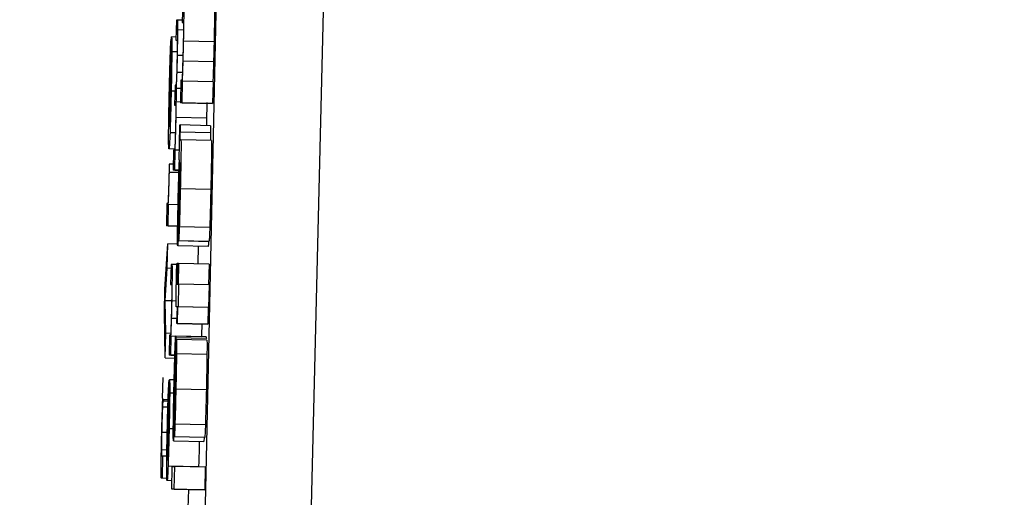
# Model space of a CAD drawing. Header units: inches. Extents: x 170 to 288, y 234 to 248.
# Tile 334 of 480: x 234.8075 to 234.8287, y 243.8837 to 243.894. Entities that reach past the tile are written whole.
import ezdxf

# ---------------------------------------------------------------- set-up
doc = ezdxf.new("R2010")
doc.units = ezdxf.units.IN
doc.header["$LTSCALE"] = 0.25
doc.header["$MEASUREMENT"] = 0
doc.layers.add('ANNOTATIONS', color=1, linetype='Continuous')
doc.layers.add('STANDARD Z GUIDE MOTOR LH', color=7, linetype='Continuous')
doc.styles.add('ARIAL', font='arial.ttf', dxfattribs={"height": 0.09375})
doc.dimstyles.new('STANDARD$0', dxfattribs={"dimtxt": 0.09375, "dimasz": 0.09375, "dimexe": 0.03125, "dimexo": 0.046875, "dimgap": 0.09, "dimtad": 0, "dimtih": 1, "dimtoh": 1, "dimdec": 4, "dimzin": 0, "dimdsep": 46, "dimtxsty": 'ARIAL', "dimcen": 0.09, "dimadec": 0, "dimazin": 0, "dimtfac": 1, "dimtdec": 4, "dimtofl": 0, "dimtmove": 0, "dimatfit": 1, "dimfxl": 1, "dimtolj": 1, "dimtzin": 0, "dimarcsym": 0})

# ---------------------------------------------------------------- blocks, each defined once
blk = doc.blocks.new('*D51')
at = {"layer": 'ANNOTATIONS', "color": 0, "lineweight": -2, "transparency": 16777216}
for p, q in [((234.124623, 244.143778), (235.83956, 244.143778)), ((235.80831, 244.050028), (235.80831, 242.280117)), ((235.80831, 240.233194), (235.80831, 242.003105)), ((234.530873, 240.139444), (235.83956, 240.139444))]:
    blk.add_line(p, q, dxfattribs=at)
at = {"layer": 'ANNOTATIONS', "color": 0, "transparency": 16777216}
for points in [[(235.792685, 244.050028), (235.823935, 244.050028), (235.80831, 244.143778)], [(235.792685, 240.233194), (235.823935, 240.233194), (235.80831, 240.139444)]]:
    blk.add_solid(points, dxfattribs=at)
at = {"layer": 'defpoints', "color": 0, "transparency": 16777216}
for p in [(234.077748, 244.143778), (235.80831, 244.143778), (234.483998, 240.139444)]:
    blk.add_point(p, dxfattribs=at)
at = {"layer": 'ANNOTATIONS', "color": 0, "transparency": 16777216, "insert": (235.80831, 242.141611), "char_height": 0.09375, "attachment_point": 5, "style": 'ARIAL'}
blk.add_mtext('\\A1;OPENING HEIGHT', dxfattribs=at)

msp = doc.modelspace()

# ---------------------------------------------------------------- linework, layer by layer
at = {"layer": 'STANDARD Z GUIDE MOTOR LH'}
for p, q in [((234.810313, 243.829103), (234.812678, 243.937195)), ((234.815066, 243.937238), (234.812482, 243.829118)), ((234.811015, 243.89442), (234.811004, 243.893929)), ((234.810881, 243.893984), (234.810871, 243.893553)), ((234.810908, 243.893984), (234.810881, 243.893984)), ((234.811005, 243.893981), (234.810908, 243.893984)), ((234.811004, 243.893929), (234.811029, 243.893929)), ((234.811032, 243.893769), (234.810911, 243.893772)), ((234.810728, 243.891689), (234.810771, 243.893609)), ((234.810766, 243.893574), (234.810755, 243.893096)), ((234.81077, 243.893574), (234.810766, 243.893574)), ((234.810873, 243.893617), (234.810775, 243.893619)), ((234.810871, 243.893553), (234.810896, 243.893553)), ((234.81169, 243.893513), (234.811034, 243.893528)), ((234.810897, 243.893299), (234.810781, 243.893302)), ((234.810734, 243.891709), (234.810766, 243.89314)), ((234.810759, 243.893095), (234.810755, 243.893096)), ((234.811021, 243.89322), (234.810902, 243.893223)), ((234.811679, 243.893084), (234.811023, 243.893099)), ((234.810754, 243.892874), (234.810745, 243.892874)), ((234.811009, 243.892855), (234.810893, 243.892857)), ((234.81075, 243.892667), (234.810739, 243.892667)), ((234.810977, 243.892692), (234.810966, 243.892201)), ((234.811, 243.892692), (234.810977, 243.892692)), ((234.811003, 243.892201), (234.811014, 243.892666)), ((234.811014, 243.892666), (234.811009, 243.892666)), ((234.81167, 243.892652), (234.811014, 243.892666)), ((234.81167, 243.892652), (234.811659, 243.892187)), ((234.810847, 243.89245), (234.810767, 243.892452)), ((234.81085, 243.892585), (234.81084, 243.892154)), ((234.810871, 243.892585), (234.81085, 243.892585)), ((234.810973, 243.892509), (234.810881, 243.892511)), ((234.810744, 243.892414), (234.810733, 243.892415)), ((234.810966, 243.89222), (234.810878, 243.892222)), ((234.810736, 243.892072), (234.810726, 243.892072)), ((234.81084, 243.892154), (234.810866, 243.892154)), ((234.811003, 243.892201), (234.810966, 243.892201)), ((234.811622, 243.892187), (234.810966, 243.892201)), ((234.811003, 243.892201), (234.811659, 243.892187)), ((234.811659, 243.892187), (234.811622, 243.892187)), ((234.810731, 243.891821), (234.810724, 243.891821)), ((234.811528, 243.891875), (234.810872, 243.891889)), ((234.811528, 243.891875), (234.811524, 243.891713)), ((234.810955, 243.891726), (234.810961, 243.891726)), ((234.811613, 243.891558), (234.810957, 243.891572)), ((234.811617, 243.891711), (234.810961, 243.891726)), ((234.810858, 243.891554), (234.810742, 243.891556)), ((234.810957, 243.891409), (234.810976, 243.891409)), ((234.811632, 243.891394), (234.810976, 243.891409)), ((234.810838, 243.891207), (234.81072, 243.89121)), ((234.810819, 243.891187), (234.810809, 243.890756)), ((234.81084, 243.891187), (234.810819, 243.891187)), ((234.810846, 243.890756), (234.810855, 243.891187)), ((234.810855, 243.891187), (234.810851, 243.891187)), ((234.810943, 243.891185), (234.810855, 243.891187)), ((234.810731, 243.890883), (234.810725, 243.890883)), ((234.810812, 243.890882), (234.810731, 243.890883)), ((234.810846, 243.890756), (234.810809, 243.890756)), ((234.810936, 243.890753), (234.810809, 243.890756)), ((234.810846, 243.890756), (234.810936, 243.890754)), ((234.810951, 243.890918), (234.810956, 243.890918)), ((234.810935, 243.890702), (234.810728, 243.890706)), ((234.810935, 243.890542), (234.810946, 243.890542)), ((234.810948, 243.890624), (234.810939, 243.890238)), ((234.810954, 243.890652), (234.810945, 243.890248)), ((234.811619, 243.890338), (234.810964, 243.890353)), ((234.810675, 243.890035), (234.810664, 243.889557)), ((234.810694, 243.890035), (234.810675, 243.890035)), ((234.810701, 243.889557), (234.810711, 243.890016)), ((234.810711, 243.890016), (234.810705, 243.890016)), ((234.810916, 243.890011), (234.810711, 243.890016)), ((234.810926, 243.889244), (234.810937, 243.889734)), ((234.810701, 243.889557), (234.810664, 243.889557)), ((234.810907, 243.889551), (234.810664, 243.889557)), ((234.810701, 243.889557), (234.810907, 243.889552)), ((234.810932, 243.889519), (234.810926, 243.88952)), ((234.811598, 243.88952), (234.810942, 243.889535)), ((234.810926, 243.889244), (234.811582, 243.889229)), ((234.810634, 243.888192), (234.810693, 243.88917)), ((234.810681, 243.888644), (234.810693, 243.88917)), ((234.810905, 243.889165), (234.810693, 243.88917)), ((234.811564, 243.889114), (234.810908, 243.889128)), ((234.811572, 243.889216), (234.810916, 243.889231)), ((234.811348, 243.889119), (234.811339, 243.888738)), ((234.810636, 243.887945), (234.810681, 243.888644)), ((234.810762, 243.888642), (234.810681, 243.888644)), ((234.810764, 243.888724), (234.810754, 243.888294)), ((234.810789, 243.888724), (234.810764, 243.888724)), ((234.810888, 243.888722), (234.810789, 243.888724)), ((234.810888, 243.888748), (234.810894, 243.888748)), ((234.810921, 243.888747), (234.810894, 243.888748)), ((234.810911, 243.888305), (234.810921, 243.888748)), ((234.810927, 243.888748), (234.810917, 243.888305)), ((234.810921, 243.888748), (234.810927, 243.888748)), ((234.811583, 243.888733), (234.810927, 243.888748)), ((234.811583, 243.888733), (234.811573, 243.888291)), ((234.810917, 243.888565), (234.81089, 243.888566)), ((234.810623, 243.887694), (234.810634, 243.888192)), ((234.810754, 243.888294), (234.810778, 243.888294)), ((234.810913, 243.88837), (234.810886, 243.888371)), ((234.810888, 243.888305), (234.810911, 243.888305)), ((234.810926, 243.888305), (234.810915, 243.887815)), ((234.810917, 243.888305), (234.810926, 243.888305)), ((234.811582, 243.888291), (234.810926, 243.888305)), ((234.811582, 243.888291), (234.811571, 243.8878)), ((234.81065, 243.887245), (234.810636, 243.887945)), ((234.810779, 243.887942), (234.810636, 243.887945)), ((234.810872, 243.887939), (234.810784, 243.887941)), ((234.8109, 243.887815), (234.810878, 243.887814)), ((234.8109, 243.887814), (234.810878, 243.887814)), ((234.810892, 243.887457), (234.8109, 243.887815)), ((234.810906, 243.887815), (234.810898, 243.887457)), ((234.810915, 243.887815), (234.810906, 243.887815)), ((234.811562, 243.8878), (234.810906, 243.887815)), ((234.811571, 243.8878), (234.810915, 243.887815)), ((234.811562, 243.8878), (234.811554, 243.887442)), ((234.811571, 243.8878), (234.811562, 243.8878)), ((234.810638, 243.886716), (234.810623, 243.887694)), ((234.810895, 243.887562), (234.810775, 243.887564)), ((234.810898, 243.887457), (234.810892, 243.887457)), ((234.811548, 243.887442), (234.810892, 243.887457)), ((234.810898, 243.887457), (234.811554, 243.887442)), ((234.811554, 243.887442), (234.811548, 243.887442)), ((234.810638, 243.886716), (234.81065, 243.887245)), ((234.810754, 243.887242), (234.81065, 243.887245)), ((234.81073, 243.887207), (234.810721, 243.886776)), ((234.810753, 243.887207), (234.81073, 243.887207)), ((234.810757, 243.886776), (234.810767, 243.887185)), ((234.810767, 243.887185), (234.810762, 243.887185)), ((234.811422, 243.88717), (234.810767, 243.887185)), ((234.811521, 243.887166), (234.810865, 243.887181)), ((234.811524, 243.88713), (234.810868, 243.887145)), ((234.811422, 243.88717), (234.811422, 243.887168)), ((234.810875, 243.886912), (234.810867, 243.886912)), ((234.810868, 243.886621), (234.810879, 243.887112)), ((234.810879, 243.887112), (234.810881, 243.887112)), ((234.811537, 243.887097), (234.810881, 243.887112)), ((234.810638, 243.886716), (234.810845, 243.886711)), ((234.810757, 243.886776), (234.810721, 243.886776)), ((234.810847, 243.886773), (234.810721, 243.886776)), ((234.810757, 243.886776), (234.810847, 243.886774)), ((234.811537, 243.88679), (234.810882, 243.886804)), ((234.810582, 243.885848), (234.810592, 243.886292)), ((234.810857, 243.886322), (234.81085, 243.885959)), ((234.810686, 243.884507), (234.810725, 243.886235)), ((234.81072, 243.886204), (234.81071, 243.885773)), ((234.810724, 243.886204), (234.81072, 243.886204)), ((234.810833, 243.886242), (234.810729, 243.886244)), ((234.810846, 243.886089), (234.810835, 243.886089)), ((234.810839, 243.885736), (234.810849, 243.88627)), ((234.810826, 243.885957), (234.810735, 243.885959)), ((234.811524, 243.886028), (234.810868, 243.886043)), ((234.810588, 243.885848), (234.810582, 243.885848)), ((234.810697, 243.885656), (234.810586, 243.885658)), ((234.8107, 243.885781), (234.810593, 243.885783)), ((234.810599, 243.885813), (234.810618, 243.885813)), ((234.810701, 243.885811), (234.810599, 243.885813)), ((234.810701, 243.885811), (234.810618, 243.885813)), ((234.810692, 243.884525), (234.810721, 243.885813)), ((234.810714, 243.885773), (234.81071, 243.885773)), ((234.81071, 243.885573), (234.810701, 243.885574)), ((234.810844, 243.885519), (234.810845, 243.885509)), ((234.810706, 243.885387), (234.810695, 243.885387)), ((234.810827, 243.885424), (234.810817, 243.884934)), ((234.811504, 243.885276), (234.810848, 243.885291)), ((234.810683, 243.885112), (234.81057, 243.885115)), ((234.810701, 243.88516), (234.810689, 243.88516)), ((234.810813, 243.885192), (234.810723, 243.885194)), ((234.811489, 243.885003), (234.810833, 243.885018)), ((234.811474, 243.885004), (234.811472, 243.884919)), ((234.810694, 243.884852), (234.810684, 243.884852)), ((234.810817, 243.884934), (234.811472, 243.884919)), ((234.810676, 243.884733), (234.810564, 243.884736)), ((234.810591, 243.884606), (234.810568, 243.884606)), ((234.81058, 243.884127), (234.810591, 243.884606)), ((234.810673, 243.884604), (234.810591, 243.884606)), ((234.810689, 243.884626), (234.810682, 243.884626)), ((234.811356, 243.884373), (234.8107, 243.884387)), ((234.810781, 243.883891), (234.810792, 243.884381)), ((234.810792, 243.884381), (234.810844, 243.884381)), ((234.810833, 243.883891), (234.810844, 243.884381)), ((234.811499, 243.884367), (234.810844, 243.884381)), ((234.811499, 243.884367), (234.811489, 243.883876)), ((234.81058, 243.884127), (234.810557, 243.884127)), ((234.810683, 243.884124), (234.810557, 243.884127)), ((234.810785, 243.884074), (234.810679, 243.884076)), ((234.811437, 243.883876), (234.810781, 243.883891)), ((234.810833, 243.883891), (234.810781, 243.883891)), ((234.810833, 243.883891), (234.811489, 243.883876)), ((234.811137, 243.883883), (234.811128, 243.883481)), ((234.811489, 243.883876), (234.811437, 243.883876))]:
    msp.add_line(p, q, dxfattribs=at)
for points, knots in [([(234.811034, 243.893528), (234.811037, 243.89364), (234.811041, 243.893833), (234.811045, 243.894088), (234.811046, 243.894271), (234.811045, 243.894401), (234.811042, 243.894413), (234.81104, 243.89442)], [0, 0, 0, 0, 0.219093, 0.377937, 0.537541, 0.720394, 1, 1, 1, 1]), ([(234.811696, 243.894405), (234.811698, 243.894398), (234.811701, 243.894385), (234.811702, 243.894249), (234.811701, 243.894069), (234.811696, 243.893814), (234.811692, 243.893626), (234.81169, 243.893513)], [0, 0, 0, 0, 0.294675, 0.462574, 0.63192, 0.780671, 1, 1, 1, 1]), ([(234.810911, 243.893772), (234.810911, 243.893811), (234.810912, 243.893904), (234.810911, 243.893973), (234.810909, 243.893981), (234.810908, 243.893984)], [0, 0, 0, 0, 0.297563, 0.706434, 1, 1, 1, 1]), ([(234.811029, 243.893929), (234.81103, 243.893924), (234.811032, 243.893917), (234.811033, 243.893835), (234.811032, 243.893725), (234.811029, 243.893574), (234.811027, 243.893466), (234.811026, 243.893405)], [0, 0, 0, 0, 0.30796, 0.481169, 0.655878, 0.80466, 1, 1, 1, 1]), ([(234.810902, 243.893223), (234.810904, 243.893314), (234.810907, 243.893482), (234.81091, 243.893666), (234.810911, 243.893747), (234.810911, 243.893772)], [0, 0, 0, 0, 0.4477795, 0.8278301, 1, 1, 1, 1]), ([(234.810747, 243.893171), (234.81075, 243.893235), (234.810755, 243.89339), (234.810761, 243.893519), (234.810764, 243.893561), (234.810766, 243.893574)], [0, 0, 0, 0, 0.325, 0.780434, 1, 1, 1, 1]), ([(234.810771, 243.893609), (234.810771, 243.893612), (234.810773, 243.893616), (234.810774, 243.893618), (234.810775, 243.893619)], [0, 0, 0, 0, 0.499615, 1, 1, 1, 1]), ([(234.810775, 243.893619), (234.810776, 243.893615), (234.810779, 243.893603), (234.810781, 243.893493), (234.810781, 243.89335), (234.810781, 243.893302)], [0, 0, 0, 0, 0.301345, 0.767361, 1, 1, 1, 1]), ([(234.810896, 243.893553), (234.810897, 243.893549), (234.810899, 243.893543), (234.810899, 243.893477), (234.810899, 243.893398), (234.810897, 243.893285), (234.810896, 243.893196), (234.810895, 243.893146)], [0, 0, 0, 0, 0.349878, 0.522802, 0.668755, 0.815201, 1, 1, 1, 1]), ([(234.811023, 243.893099), (234.811025, 243.893154), (234.811029, 243.893292), (234.811032, 243.89344), (234.811034, 243.893528)], [0, 0, 0, 0, 0.4026979, 1, 1, 1, 1]), ([(234.81169, 243.893513), (234.811689, 243.893454), (234.811685, 243.893307), (234.811682, 243.893168), (234.811679, 243.893084)], [0, 0, 0, 0, 0.401617, 1, 1, 1, 1]), ([(234.810781, 243.893302), (234.81078, 243.893217), (234.810778, 243.893048), (234.810773, 243.892738), (234.810769, 243.892537), (234.810767, 243.892452)], [0, 0, 0, 0, 0.365472, 0.731467, 1, 1, 1, 1]), ([(234.811026, 243.893405), (234.811024, 243.893333), (234.81102, 243.893189), (234.811015, 243.893014), (234.811012, 243.892924), (234.811011, 243.892886)], [0, 0, 0, 0, 0.364079, 0.727432, 1, 1, 1, 1]), ([(234.810727, 243.892407), (234.810729, 243.892497), (234.810734, 243.892715), (234.810741, 243.892979), (234.810746, 243.893127), (234.810747, 243.893171)], [0, 0, 0, 0, 0.326595, 0.798496, 1, 1, 1, 1]), ([(234.810755, 243.893096), (234.810753, 243.893066), (234.81075, 243.893006), (234.810747, 243.892918), (234.810745, 243.892874)], [0, 0, 0, 0, 0.495454, 1, 1, 1, 1]), ([(234.810766, 243.89314), (234.810767, 243.893118), (234.810769, 243.893082), (234.810769, 243.892938), (234.810767, 243.89277), (234.810764, 243.892593), (234.810762, 243.892485), (234.810761, 243.89244)], [0, 0, 0, 0, 0.336382, 0.526255, 0.717851, 0.882975, 1, 1, 1, 1]), ([(234.810895, 243.893146), (234.810893, 243.893095), (234.810891, 243.892992), (234.810887, 243.892855), (234.810884, 243.892785), (234.810883, 243.892751)], [0, 0, 0, 0, 0.334265, 0.668371, 1, 1, 1, 1]), ([(234.810893, 243.892857), (234.810894, 243.892905), (234.810897, 243.89302), (234.8109, 243.893148), (234.810902, 243.893223)], [0, 0, 0, 0, 0.412571, 1, 1, 1, 1]), ([(234.811009, 243.892666), (234.811012, 243.89273), (234.811016, 243.89286), (234.811021, 243.893019), (234.811023, 243.893099)], [0, 0, 0, 0, 0.4939332, 1, 1, 1, 1]), ([(234.811679, 243.893084), (234.811677, 243.892996), (234.811672, 243.892838), (234.811667, 243.892709), (234.811665, 243.892652)], [0, 0, 0, 0, 0.557529, 1, 1, 1, 1]), ([(234.810745, 243.892874), (234.810744, 243.892848), (234.810742, 243.892785), (234.81074, 243.89271), (234.810739, 243.892667)], [0, 0, 0, 0, 0.42526, 1, 1, 1, 1]), ([(234.810881, 243.892511), (234.810882, 243.892562), (234.810886, 243.892664), (234.81089, 243.892792), (234.810893, 243.892857)], [0, 0, 0, 0, 0.49415, 1, 1, 1, 1]), ([(234.811011, 243.892886), (234.811008, 243.892831), (234.811005, 243.892737), (234.811002, 243.892694), (234.811001, 243.892692), (234.811, 243.892692)], [0, 0, 0, 0, 0.537379, 0.912545, 1, 1, 1, 1]), ([(234.810739, 243.892667), (234.810738, 243.892645), (234.810737, 243.8926), (234.810735, 243.892516), (234.810733, 243.892453), (234.810733, 243.892415)], [0, 0, 0, 0, 0.273825, 0.547446, 1, 1, 1, 1]), ([(234.810883, 243.892751), (234.810881, 243.892709), (234.810876, 243.892603), (234.810873, 243.892587), (234.810871, 243.892585), (234.810871, 243.892585)], [0, 0, 0, 0, 0.360662, 0.916633, 1, 1, 1, 1]), ([(234.810767, 243.892452), (234.810763, 243.892312), (234.810757, 243.892031), (234.810748, 243.89173), (234.810743, 243.891594), (234.810742, 243.891556)], [0, 0, 0, 0, 0.417916, 0.838613, 1, 1, 1, 1]), ([(234.810761, 243.89244), (234.810759, 243.892352), (234.810755, 243.892179), (234.81075, 243.892036), (234.810748, 243.891966)], [0, 0, 0, 0, 0.505126, 1, 1, 1, 1]), ([(234.810878, 243.892222), (234.810879, 243.892273), (234.810881, 243.892392), (234.810881, 243.892468), (234.810881, 243.892511)], [0, 0, 0, 0, 0.4337113, 1, 1, 1, 1]), ([(234.810712, 243.891534), (234.810713, 243.891618), (234.810715, 243.891788), (234.81072, 243.892105), (234.810725, 243.892315), (234.810727, 243.892407)], [0, 0, 0, 0, 0.358351, 0.717043, 1, 1, 1, 1]), ([(234.810733, 243.892415), (234.810732, 243.892367), (234.810729, 243.892248), (234.810727, 243.892138), (234.810726, 243.892072)], [0, 0, 0, 0, 0.405865, 1, 1, 1, 1]), ([(234.810872, 243.891889), (234.810873, 243.891934), (234.810876, 243.89205), (234.810877, 243.892156), (234.810878, 243.892222)], [0, 0, 0, 0, 0.387376, 1, 1, 1, 1]), ([(234.810726, 243.892072), (234.810726, 243.892033), (234.810724, 243.891933), (234.810724, 243.891863), (234.810724, 243.891821)], [0, 0, 0, 0, 0.396222, 1, 1, 1, 1]), ([(234.810866, 243.892154), (234.810867, 243.89215), (234.810868, 243.892145), (234.810869, 243.892082), (234.810868, 243.892005), (234.810867, 243.891901), (234.810865, 243.891828), (234.810864, 243.891788)], [0, 0, 0, 0, 0.343441, 0.511312, 0.680948, 0.827338, 1, 1, 1, 1]), ([(234.811534, 243.892207), (234.811534, 243.892166), (234.811532, 243.892062), (234.81153, 243.891946), (234.811528, 243.891875)], [0, 0, 0, 0, 0.387447, 1, 1, 1, 1]), ([(234.810724, 243.891821), (234.810724, 243.891791), (234.810724, 243.891717), (234.810727, 243.891699), (234.810728, 243.891689)], [0, 0, 0, 0, 0.396404, 1, 1, 1, 1]), ([(234.810748, 243.891966), (234.810746, 243.891922), (234.810742, 243.891805), (234.810737, 243.891743), (234.810735, 243.891716), (234.810734, 243.891709)], [0, 0, 0, 0, 0.2984, 0.802766, 1, 1, 1, 1]), ([(234.810851, 243.891187), (234.810855, 243.891288), (234.810861, 243.891447), (234.810868, 243.891706), (234.810871, 243.891839), (234.810872, 243.891889)], [0, 0, 0, 0, 0.518787, 0.817005, 1, 1, 1, 1]), ([(234.810864, 243.891788), (234.810863, 243.891736), (234.810861, 243.891631), (234.810856, 243.891488), (234.810854, 243.891415), (234.810852, 243.891378)], [0, 0, 0, 0, 0.325396, 0.650684, 1, 1, 1, 1]), ([(234.810947, 243.891401), (234.810948, 243.891446), (234.810951, 243.891555), (234.810953, 243.891662), (234.810955, 243.891726)], [0, 0, 0, 0, 0.407539, 1, 1, 1, 1]), ([(234.810957, 243.891572), (234.810956, 243.891555), (234.810956, 243.891524), (234.810955, 243.891483), (234.810955, 243.891449), (234.810955, 243.891413), (234.810956, 243.89141), (234.810957, 243.891409)], [0, 0, 0, 0, 0.13978, 0.255711, 0.372135, 0.556828, 1, 1, 1, 1]), ([(234.810961, 243.891726), (234.81096, 243.891702), (234.810959, 243.891666), (234.810958, 243.891614), (234.810957, 243.891586), (234.810957, 243.891572)], [0, 0, 0, 0, 0.487879, 0.740854, 1, 1, 1, 1]), ([(234.811617, 243.891711), (234.811616, 243.891687), (234.811615, 243.891652), (234.811613, 243.891599), (234.811613, 243.891572), (234.811613, 243.891558)], [0, 0, 0, 0, 0.488387, 0.741225, 1, 1, 1, 1]), ([(234.81072, 243.89121), (234.810717, 243.891222), (234.810713, 243.891242), (234.810712, 243.891402), (234.810712, 243.891513), (234.810712, 243.891534)], [0, 0, 0, 0, 0.5242977, 0.9095941, 1, 1, 1, 1]), ([(234.810742, 243.891556), (234.810739, 243.891493), (234.810733, 243.891334), (234.810725, 243.891226), (234.810721, 243.891215), (234.81072, 243.89121)], [0, 0, 0, 0, 0.276436, 0.692247, 1, 1, 1, 1]), ([(234.810852, 243.891378), (234.810851, 243.89134), (234.810846, 243.891245), (234.810842, 243.891193), (234.81084, 243.891188), (234.81084, 243.891187)], [0, 0, 0, 0, 0.307139, 0.779644, 1, 1, 1, 1]), ([(234.810943, 243.890959), (234.810943, 243.890972), (234.810941, 243.890992), (234.810942, 243.891079), (234.810943, 243.891182), (234.810945, 243.891295), (234.810946, 243.891367), (234.810947, 243.891401)], [0, 0, 0, 0, 0.319086, 0.503903, 0.689573, 0.856536, 1, 1, 1, 1]), ([(234.810976, 243.891409), (234.810977, 243.891401), (234.810979, 243.891389), (234.81098, 243.891264), (234.810978, 243.891076), (234.810972, 243.890764), (234.810967, 243.890508), (234.810964, 243.890353)], [0, 0, 0, 0, 0.208227, 0.351353, 0.494853, 0.694275, 1, 1, 1, 1]), ([(234.811613, 243.891558), (234.811612, 243.891541), (234.811612, 243.891509), (234.811611, 243.891469), (234.811611, 243.891435), (234.811611, 243.891398), (234.811612, 243.891396), (234.811613, 243.891394)], [0, 0, 0, 0, 0.139699, 0.256078, 0.371911, 0.556669, 1, 1, 1, 1]), ([(234.811632, 243.891394), (234.811633, 243.891387), (234.811635, 243.891374), (234.811636, 243.891249), (234.811634, 243.891061), (234.811628, 243.890749), (234.811623, 243.890493), (234.811619, 243.890338)], [0, 0, 0, 0, 0.208213, 0.351511, 0.494864, 0.694273, 1, 1, 1, 1]), ([(234.810916, 243.890015), (234.810918, 243.890111), (234.810924, 243.890337), (234.810933, 243.890674), (234.81094, 243.890863), (234.810943, 243.890959)], [0, 0, 0, 0, 0.267228, 0.629573, 1, 1, 1, 1]), ([(234.810725, 243.890883), (234.810724, 243.890866), (234.810724, 243.890832), (234.810723, 243.890778), (234.810722, 243.89074), (234.810721, 243.890719)], [0, 0, 0, 0, 0.309682, 0.619477, 1, 1, 1, 1]), ([(234.810728, 243.890706), (234.810729, 243.890758), (234.81073, 243.890817), (234.810731, 243.890876), (234.810731, 243.890883)], [0, 0, 0, 0, 0.864794, 1, 1, 1, 1]), ([(234.810935, 243.890542), (234.810937, 243.890595), (234.81094, 243.890704), (234.810943, 243.890787), (234.810945, 243.890829)], [0, 0, 0, 0, 0.489382, 1, 1, 1, 1]), ([(234.810945, 243.890829), (234.810946, 243.890849), (234.810948, 243.890898), (234.81095, 243.890917), (234.810951, 243.890918), (234.810951, 243.890918)], [0, 0, 0, 0, 0.368641, 0.91033, 1, 1, 1, 1]), ([(234.810956, 243.890918), (234.810955, 243.890871), (234.810952, 243.890776), (234.810949, 243.890675), (234.810948, 243.890624)], [0, 0, 0, 0, 0.495407, 1, 1, 1, 1]), ([(234.810959, 243.890834), (234.810959, 243.890818), (234.810958, 243.890784), (234.810956, 243.890722), (234.810955, 243.890678), (234.810954, 243.890652)], [0, 0, 0, 0, 0.3020885, 0.603703, 1, 1, 1, 1]), ([(234.810957, 243.890338), (234.810959, 243.890434), (234.810963, 243.890578), (234.810965, 243.890754), (234.810966, 243.890854), (234.810966, 243.890912), (234.810965, 243.890917), (234.810964, 243.89092)], [0, 0, 0, 0, 0.342846, 0.509782, 0.678105, 0.824095, 1, 1, 1, 1]), ([(234.810964, 243.89092), (234.810964, 243.890917), (234.810962, 243.890912), (234.810961, 243.890871), (234.81096, 243.890844), (234.810959, 243.890834)], [0, 0, 0, 0, 0.561413, 0.836115, 1, 1, 1, 1]), ([(234.810721, 243.890719), (234.810719, 243.890635), (234.810716, 243.890484), (234.81071, 243.890289), (234.810707, 243.890205), (234.810705, 243.890165)], [0, 0, 0, 0, 0.390737, 0.706215, 1, 1, 1, 1]), ([(234.810705, 243.890016), (234.810709, 243.890089), (234.810714, 243.890204), (234.810721, 243.890438), (234.810725, 243.890603), (234.810728, 243.890693), (234.810728, 243.890706)], [0, 0, 0, 0, 0.4473125, 0.7000104, 0.9548421, 1, 1, 1, 1]), ([(234.810924, 243.890118), (234.810925, 243.890171), (234.810929, 243.890319), (234.810933, 243.890455), (234.810935, 243.890542)], [0, 0, 0, 0, 0.361759, 1, 1, 1, 1]), ([(234.810937, 243.889734), (234.810938, 243.889741), (234.81094, 243.889751), (234.810944, 243.88983), (234.810948, 243.889948), (234.810952, 243.890124), (234.810956, 243.89026), (234.810957, 243.890338)], [0, 0, 0, 0, 0.224941, 0.383726, 0.542894, 0.741801, 1, 1, 1, 1]), ([(234.810964, 243.890353), (234.810961, 243.890261), (234.810956, 243.890025), (234.810949, 243.889736), (234.810943, 243.889577), (234.810942, 243.889535)], [0, 0, 0, 0, 0.3192232, 0.8172417, 1, 1, 1, 1]), ([(234.811619, 243.890338), (234.811617, 243.890246), (234.811612, 243.89001), (234.811604, 243.889721), (234.811599, 243.889563), (234.811598, 243.88952)], [0, 0, 0, 0, 0.319187, 0.817262, 1, 1, 1, 1]), ([(234.810705, 243.890165), (234.810704, 243.890135), (234.810699, 243.890041), (234.810696, 243.890038), (234.810694, 243.890035)], [0, 0, 0, 0, 0.323823, 1, 1, 1, 1]), ([(234.810918, 243.889757), (234.810918, 243.889805), (234.81092, 243.889914), (234.810923, 243.890045), (234.810924, 243.890118)], [0, 0, 0, 0, 0.437643, 1, 1, 1, 1]), ([(234.810939, 243.890238), (234.810937, 243.890152), (234.810933, 243.890007), (234.810929, 243.889831), (234.810926, 243.889757), (234.810925, 243.889731)], [0, 0, 0, 0, 0.486731, 0.816881, 1, 1, 1, 1]), ([(234.810945, 243.890248), (234.810942, 243.890124), (234.810936, 243.889875), (234.810929, 243.889639), (234.810926, 243.88952)], [0, 0, 0, 0, 0.495912, 1, 1, 1, 1]), ([(234.810905, 243.889369), (234.810905, 243.889421), (234.810907, 243.889551), (234.810911, 243.889781), (234.810915, 243.889947), (234.810916, 243.890015)], [0, 0, 0, 0, 0.285271, 0.70561, 1, 1, 1, 1]), ([(234.810919, 243.889619), (234.810918, 243.889624), (234.810917, 243.889633), (234.810917, 243.889697), (234.810918, 243.889741), (234.810918, 243.889757)], [0, 0, 0, 0, 0.492169, 0.824871, 1, 1, 1, 1]), ([(234.810925, 243.889731), (234.810924, 243.889704), (234.810922, 243.889649), (234.81092, 243.889622), (234.810919, 243.88962), (234.810919, 243.889619)], [0, 0, 0, 0, 0.4129526, 0.8264116, 1, 1, 1, 1]), ([(234.810926, 243.88952), (234.810925, 243.889477), (234.810921, 243.889361), (234.810918, 243.889281), (234.810916, 243.889231)], [0, 0, 0, 0, 0.3686714, 1, 1, 1, 1]), ([(234.810942, 243.889535), (234.81094, 243.889472), (234.810935, 243.889347), (234.81093, 243.889257), (234.810927, 243.889248), (234.810926, 243.889244)], [0, 0, 0, 0, 0.344348, 0.688423, 1, 1, 1, 1]), ([(234.811598, 243.88952), (234.811596, 243.889458), (234.811591, 243.889333), (234.811586, 243.889242), (234.811583, 243.889233), (234.811582, 243.889229)], [0, 0, 0, 0, 0.344017, 0.688444, 1, 1, 1, 1]), ([(234.810908, 243.889128), (234.810906, 243.889136), (234.810904, 243.889149), (234.810904, 243.889255), (234.810905, 243.88934), (234.810905, 243.889369)], [0, 0, 0, 0, 0.445985, 0.812717, 1, 1, 1, 1]), ([(234.810916, 243.889231), (234.810914, 243.889206), (234.810911, 243.889141), (234.810909, 243.889133), (234.810908, 243.889128)], [0, 0, 0, 0, 0.376981, 1, 1, 1, 1]), ([(234.811572, 243.889216), (234.81157, 243.889192), (234.811567, 243.889126), (234.811565, 243.889119), (234.811564, 243.889114)], [0, 0, 0, 0, 0.3769815, 1, 1, 1, 1]), ([(234.810784, 243.887941), (234.810787, 243.888043), (234.81079, 243.888215), (234.810793, 243.888434), (234.810795, 243.888593), (234.810793, 243.888708), (234.81079, 243.888718), (234.810789, 243.888724)], [0, 0, 0, 0, 0.212866, 0.36118, 0.509781, 0.704478, 1, 1, 1, 1]), ([(234.81088, 243.888392), (234.810881, 243.888451), (234.810884, 243.88857), (234.810887, 243.888688), (234.810888, 243.888748)], [0, 0, 0, 0, 0.499231, 1, 1, 1, 1]), ([(234.810894, 243.888748), (234.810893, 243.888718), (234.810892, 243.888658), (234.81089, 243.888597), (234.81089, 243.888566)], [0, 0, 0, 0, 0.498489, 1, 1, 1, 1]), ([(234.81089, 243.888566), (234.810889, 243.888541), (234.810888, 243.888486), (234.810887, 243.888417), (234.810886, 243.888381), (234.810886, 243.888371)], [0, 0, 0, 0, 0.356343, 0.809634, 1, 1, 1, 1]), ([(234.810778, 243.888294), (234.81078, 243.888287), (234.810782, 243.888279), (234.810782, 243.888175), (234.810781, 243.888072), (234.810779, 243.887952), (234.810777, 243.887872), (234.810776, 243.887833)], [0, 0, 0, 0, 0.413351, 0.569015, 0.725758, 0.865935, 1, 1, 1, 1]), ([(234.810874, 243.888095), (234.810875, 243.888143), (234.810877, 243.888239), (234.810879, 243.88834), (234.81088, 243.888392)], [0, 0, 0, 0, 0.49042, 1, 1, 1, 1]), ([(234.810886, 243.888371), (234.810886, 243.88836), (234.810886, 243.888332), (234.810887, 243.888309), (234.810888, 243.888307), (234.810888, 243.888305)], [0, 0, 0, 0, 0.192168, 0.490857, 1, 1, 1, 1]), ([(234.810872, 243.887888), (234.810872, 243.887915), (234.810872, 243.887968), (234.810874, 243.888054), (234.810874, 243.888095)], [0, 0, 0, 0, 0.514215, 1, 1, 1, 1]), ([(234.810776, 243.887833), (234.810775, 243.887776), (234.810772, 243.88766), (234.810768, 243.887503), (234.810765, 243.88742), (234.810763, 243.887378)], [0, 0, 0, 0, 0.324495, 0.648035, 1, 1, 1, 1]), ([(234.810775, 243.887564), (234.810776, 243.887614), (234.81078, 243.887734), (234.810783, 243.887865), (234.810784, 243.887941)], [0, 0, 0, 0, 0.415634, 1, 1, 1, 1]), ([(234.810878, 243.887814), (234.810877, 243.887816), (234.810875, 243.887818), (234.810873, 243.887831), (234.810872, 243.887869), (234.810872, 243.887888)], [0, 0, 0, 0, 0.391238, 0.691563, 1, 1, 1, 1]), ([(234.810762, 243.887185), (234.810764, 243.88724), (234.810768, 243.887352), (234.810773, 243.887493), (234.810775, 243.887564)], [0, 0, 0, 0, 0.4937107, 1, 1, 1, 1]), ([(234.810763, 243.887378), (234.810761, 243.887321), (234.810757, 243.887227), (234.810754, 243.887213), (234.810753, 243.887207)], [0, 0, 0, 0, 0.611112, 1, 1, 1, 1]), ([(234.811427, 243.887445), (234.811426, 243.887397), (234.811423, 243.887295), (234.81142, 243.887213), (234.811418, 243.88717)], [0, 0, 0, 0, 0.467812, 1, 1, 1, 1]), ([(234.81085, 243.886884), (234.810853, 243.886953), (234.810858, 243.887092), (234.810863, 243.887173), (234.810865, 243.887179), (234.810865, 243.887181)], [0, 0, 0, 0, 0.40679, 0.816665, 1, 1, 1, 1]), ([(234.810865, 243.887181), (234.810866, 243.887179), (234.810867, 243.887177), (234.810868, 243.887156), (234.810868, 243.887145)], [0, 0, 0, 0, 0.432016, 1, 1, 1, 1]), ([(234.810868, 243.887145), (234.810868, 243.887117), (234.810869, 243.887068), (234.810868, 243.886959), (234.810867, 243.886912)], [0, 0, 0, 0, 0.566293, 1, 1, 1, 1]), ([(234.811521, 243.887166), (234.811522, 243.887165), (234.811523, 243.887162), (234.811524, 243.887142), (234.811524, 243.88713)], [0, 0, 0, 0, 0.432019, 1, 1, 1, 1]), ([(234.810867, 243.886912), (234.810866, 243.88685), (234.810864, 243.886664), (234.81086, 243.886459), (234.810857, 243.886322)], [0, 0, 0, 0, 0.332203, 1, 1, 1, 1]), ([(234.810881, 243.887112), (234.810882, 243.8871), (234.810883, 243.887076), (234.810883, 243.886953), (234.810882, 243.886848), (234.810882, 243.886804)], [0, 0, 0, 0, 0.368493, 0.737079, 1, 1, 1, 1]), ([(234.811537, 243.887097), (234.811538, 243.887085), (234.811539, 243.887061), (234.811539, 243.886938), (234.811538, 243.886833), (234.811537, 243.88679)], [0, 0, 0, 0, 0.368197, 0.736955, 1, 1, 1, 1]), ([(234.810828, 243.886063), (234.810832, 243.886211), (234.810838, 243.88647), (234.810845, 243.886745), (234.810849, 243.886857), (234.81085, 243.886884)], [0, 0, 0, 0, 0.504627, 0.87945, 1, 1, 1, 1]), ([(234.810882, 243.886804), (234.810881, 243.886737), (234.810878, 243.886561), (234.810873, 243.88629), (234.810869, 243.886102), (234.810868, 243.886043)], [0, 0, 0, 0, 0.296437, 0.781303, 1, 1, 1, 1]), ([(234.811537, 243.88679), (234.811537, 243.886723), (234.811534, 243.886546), (234.811529, 243.886276), (234.811525, 243.886087), (234.811524, 243.886028)], [0, 0, 0, 0, 0.296437, 0.781303, 1, 1, 1, 1]), ([(234.810846, 243.886531), (234.810844, 243.886469), (234.81084, 243.886331), (234.810837, 243.886174), (234.810835, 243.886089)], [0, 0, 0, 0, 0.455503, 1, 1, 1, 1]), ([(234.810854, 243.88669), (234.810853, 243.886686), (234.810852, 243.886679), (234.810849, 243.88662), (234.810847, 243.88656), (234.810846, 243.886531)], [0, 0, 0, 0, 0.339334, 0.679805, 1, 1, 1, 1]), ([(234.810849, 243.88627), (234.81085, 243.886323), (234.810852, 243.886428), (234.810854, 243.886525), (234.810855, 243.886574)], [0, 0, 0, 0, 0.49609, 1, 1, 1, 1]), ([(234.810855, 243.886668), (234.810855, 243.886672), (234.810854, 243.886679), (234.810854, 243.886687), (234.810854, 243.886689), (234.810854, 243.88669)], [0, 0, 0, 0, 0.306678, 0.613454, 1, 1, 1, 1]), ([(234.810855, 243.886574), (234.810855, 243.886591), (234.810855, 243.886636), (234.810855, 243.886656), (234.810855, 243.886668)], [0, 0, 0, 0, 0.385723, 1, 1, 1, 1]), ([(234.810867, 243.886301), (234.810868, 243.886358), (234.810869, 243.886435), (234.81087, 243.886495), (234.81087, 243.886511)], [0, 0, 0, 0, 0.734438, 1, 1, 1, 1]), ([(234.81087, 243.886511), (234.81087, 243.886529), (234.81087, 243.886569), (234.81087, 243.8866), (234.810869, 243.886614), (234.810868, 243.886621)], [0, 0, 0, 0, 0.2798801, 0.635418, 1, 1, 1, 1]), ([(234.810862, 243.886025), (234.810862, 243.886071), (234.810864, 243.886165), (234.810866, 243.886255), (234.810867, 243.886301)], [0, 0, 0, 0, 0.494077, 1, 1, 1, 1]), ([(234.810702, 243.885841), (234.810705, 243.885902), (234.81071, 243.886051), (234.810716, 243.886159), (234.810719, 243.886194), (234.81072, 243.886204)], [0, 0, 0, 0, 0.336172, 0.8199, 1, 1, 1, 1]), ([(234.810725, 243.886235), (234.810725, 243.886237), (234.810727, 243.886241), (234.810728, 243.886243), (234.810729, 243.886244)], [0, 0, 0, 0, 0.500122, 1, 1, 1, 1]), ([(234.810729, 243.886244), (234.81073, 243.88624), (234.810734, 243.886229), (234.810736, 243.886127), (234.810735, 243.885993), (234.810735, 243.885959)], [0, 0, 0, 0, 0.30584, 0.818312, 1, 1, 1, 1]), ([(234.810813, 243.885224), (234.810814, 243.885313), (234.810817, 243.885526), (234.810823, 243.88583), (234.810827, 243.886021), (234.810828, 243.886063)], [0, 0, 0, 0, 0.355637, 0.85786, 1, 1, 1, 1]), ([(234.810835, 243.886089), (234.810833, 243.886027), (234.81083, 243.885882), (234.810827, 243.885721), (234.810826, 243.885638), (234.810826, 243.885624)], [0, 0, 0, 0, 0.3847, 0.891314, 1, 1, 1, 1]), ([(234.810735, 243.885959), (234.810735, 243.885886), (234.810734, 243.885741), (234.810729, 243.885461), (234.810725, 243.885274), (234.810723, 243.885194)], [0, 0, 0, 0, 0.361516, 0.724569, 1, 1, 1, 1]), ([(234.81085, 243.885959), (234.810849, 243.885895), (234.810847, 243.885781), (234.810845, 243.885653), (234.810844, 243.885598), (234.810844, 243.885587)], [0, 0, 0, 0, 0.493664, 0.894173, 1, 1, 1, 1]), ([(234.810868, 243.886043), (234.810864, 243.8859), (234.810859, 243.885651), (234.810851, 243.885403), (234.810848, 243.885306), (234.810848, 243.885291)], [0, 0, 0, 0, 0.534559, 0.926287, 1, 1, 1, 1]), ([(234.810852, 243.885649), (234.810853, 243.885703), (234.810857, 243.885819), (234.81086, 243.885953), (234.810862, 243.886025)], [0, 0, 0, 0, 0.458047, 1, 1, 1, 1]), ([(234.811524, 243.886028), (234.81152, 243.885885), (234.811515, 243.885636), (234.811507, 243.885389), (234.811504, 243.885292), (234.811504, 243.885276)], [0, 0, 0, 0, 0.534562, 0.926289, 1, 1, 1, 1]), ([(234.810562, 243.885015), (234.810565, 243.885148), (234.810571, 243.885371), (234.810579, 243.885642), (234.810584, 243.885778), (234.810587, 243.885834), (234.810588, 243.885848)], [0, 0, 0, 0, 0.386049, 0.648412, 0.910479, 1, 1, 1, 1]), ([(234.81057, 243.885115), (234.810572, 243.885185), (234.810575, 243.885326), (234.810581, 243.885519), (234.810585, 243.885611), (234.810586, 243.885658)], [0, 0, 0, 0, 0.327124, 0.655226, 1, 1, 1, 1]), ([(234.810586, 243.885658), (234.810588, 243.885683), (234.81059, 243.88574), (234.810592, 243.885768), (234.810593, 243.885783)], [0, 0, 0, 0, 0.437748, 1, 1, 1, 1]), ([(234.810593, 243.885783), (234.810594, 243.885793), (234.810596, 243.885812), (234.810598, 243.885813), (234.810599, 243.885813)], [0, 0, 0, 0, 0.497048, 1, 1, 1, 1]), ([(234.810684, 243.885153), (234.810685, 243.885233), (234.81069, 243.885421), (234.810696, 243.885661), (234.810701, 243.885793), (234.810702, 243.885841)], [0, 0, 0, 0, 0.319505, 0.752365, 1, 1, 1, 1]), ([(234.81071, 243.885773), (234.810709, 243.885746), (234.810706, 243.885693), (234.810702, 243.885614), (234.810701, 243.885574)], [0, 0, 0, 0, 0.496225, 1, 1, 1, 1]), ([(234.810721, 243.885813), (234.810723, 243.885786), (234.810725, 243.885748), (234.810724, 243.885574), (234.810722, 243.88542), (234.81072, 243.885282), (234.810718, 243.885204), (234.810717, 243.885183)], [0, 0, 0, 0, 0.451299, 0.619169, 0.788397, 0.940473, 1, 1, 1, 1]), ([(234.810832, 243.885278), (234.810832, 243.885338), (234.810835, 243.885482), (234.810838, 243.885642), (234.810839, 243.885736)], [0, 0, 0, 0, 0.413662, 1, 1, 1, 1]), ([(234.810845, 243.885509), (234.810846, 243.885512), (234.810847, 243.885518), (234.810849, 243.88557), (234.810851, 243.885623), (234.810852, 243.885649)], [0, 0, 0, 0, 0.331848, 0.664557, 1, 1, 1, 1]), ([(234.810701, 243.885574), (234.8107, 243.885546), (234.810698, 243.88549), (234.810696, 243.885422), (234.810695, 243.885387)], [0, 0, 0, 0, 0.490248, 1, 1, 1, 1]), ([(234.810826, 243.885624), (234.810826, 243.885588), (234.810825, 243.885508), (234.810826, 243.885448), (234.810827, 243.885432), (234.810827, 243.885424)], [0, 0, 0, 0, 0.294266, 0.6677586, 1, 1, 1, 1]), ([(234.810844, 243.885587), (234.810844, 243.885574), (234.810844, 243.885542), (234.810844, 243.885528), (234.810844, 243.885519)], [0, 0, 0, 0, 0.388803, 1, 1, 1, 1]), ([(234.810695, 243.885387), (234.810694, 243.885367), (234.810693, 243.885328), (234.810691, 243.885252), (234.81069, 243.885195), (234.810689, 243.88516)], [0, 0, 0, 0, 0.272661, 0.54528, 1, 1, 1, 1]), ([(234.810817, 243.884934), (234.810815, 243.884944), (234.810812, 243.884961), (234.810812, 243.885097), (234.810813, 243.885194), (234.810813, 243.885224)], [0, 0, 0, 0, 0.4993345, 0.8412024, 1, 1, 1, 1]), ([(234.810831, 243.885055), (234.810831, 243.885081), (234.81083, 243.885128), (234.810831, 243.88523), (234.810832, 243.885278)], [0, 0, 0, 0, 0.531837, 1, 1, 1, 1]), ([(234.810848, 243.885291), (234.810846, 243.885231), (234.810841, 243.88511), (234.810836, 243.885029), (234.810834, 243.885021), (234.810833, 243.885018)], [0, 0, 0, 0, 0.369284, 0.740133, 1, 1, 1, 1]), ([(234.811504, 243.885276), (234.811502, 243.885216), (234.811497, 243.885096), (234.811492, 243.885014), (234.81149, 243.885006), (234.811489, 243.885003)], [0, 0, 0, 0, 0.369274, 0.739685, 1, 1, 1, 1]), ([(234.810551, 243.884364), (234.810552, 243.884435), (234.810554, 243.884577), (234.810558, 243.884812), (234.810561, 243.884958), (234.810562, 243.885015)], [0, 0, 0, 0, 0.37874, 0.755748, 1, 1, 1, 1]), ([(234.810564, 243.884736), (234.810564, 243.884771), (234.810565, 243.884843), (234.810567, 243.884978), (234.810569, 243.88507), (234.81057, 243.885115)], [0, 0, 0, 0, 0.33648, 0.671102, 1, 1, 1, 1]), ([(234.810671, 243.884367), (234.810672, 243.88444), (234.810673, 243.884585), (234.810678, 243.884873), (234.810682, 243.885067), (234.810684, 243.885153)], [0, 0, 0, 0, 0.35497, 0.71155, 1, 1, 1, 1]), ([(234.810689, 243.88516), (234.810688, 243.885115), (234.810686, 243.885008), (234.810685, 243.884909), (234.810684, 243.884852)], [0, 0, 0, 0, 0.415133, 1, 1, 1, 1]), ([(234.810723, 243.885194), (234.810721, 243.885077), (234.810715, 243.884844), (234.810707, 243.884566), (234.810702, 243.884438), (234.8107, 243.884387)], [0, 0, 0, 0, 0.377546, 0.756877, 1, 1, 1, 1]), ([(234.810717, 243.885183), (234.810716, 243.885111), (234.810712, 243.884967), (234.810708, 243.884827), (234.810706, 243.884765), (234.810706, 243.884756)], [0, 0, 0, 0, 0.457711, 0.918975, 1, 1, 1, 1]), ([(234.810833, 243.885018), (234.810833, 243.885019), (234.810832, 243.885021), (234.810831, 243.885043), (234.810831, 243.885055)], [0, 0, 0, 0, 0.444737, 1, 1, 1, 1]), ([(234.810684, 243.884852), (234.810683, 243.884813), (234.810682, 243.884722), (234.810682, 243.884661), (234.810682, 243.884626)], [0, 0, 0, 0, 0.423514, 1, 1, 1, 1]), ([(234.811373, 243.884921), (234.811372, 243.884892), (234.811369, 243.884748), (234.811363, 243.884552), (234.811358, 243.884423), (234.811356, 243.884373)], [0, 0, 0, 0, 0.131257, 0.660767, 1, 1, 1, 1]), ([(234.810568, 243.884606), (234.810566, 243.88461), (234.810564, 243.884616), (234.810563, 243.88468), (234.810564, 243.884723), (234.810564, 243.884736)], [0, 0, 0, 0, 0.611494, 0.886774, 1, 1, 1, 1]), ([(234.810682, 243.884626), (234.810682, 243.884599), (234.810683, 243.884531), (234.810685, 243.884516), (234.810686, 243.884507)], [0, 0, 0, 0, 0.4006793, 1, 1, 1, 1]), ([(234.810706, 243.884756), (234.810704, 243.88472), (234.8107, 243.884616), (234.810696, 243.884558), (234.810693, 243.884533), (234.810692, 243.884525)], [0, 0, 0, 0, 0.261402, 0.770106, 1, 1, 1, 1]), ([(234.8107, 243.884387), (234.810698, 243.884331), (234.810691, 243.884181), (234.810684, 243.884089), (234.810681, 243.88408), (234.810679, 243.884076)], [0, 0, 0, 0, 0.2662165, 0.7120919, 1, 1, 1, 1]), ([(234.810557, 243.884127), (234.810555, 243.884133), (234.810552, 243.884142), (234.81055, 243.884228), (234.810551, 243.884324), (234.810551, 243.884364)], [0, 0, 0, 0, 0.47, 0.777078, 1, 1, 1, 1]), ([(234.810679, 243.884076), (234.810677, 243.88408), (234.810673, 243.884092), (234.810671, 243.884198), (234.810671, 243.884337), (234.810671, 243.884367)], [0, 0, 0, 0, 0.337917, 0.85737, 1, 1, 1, 1])]:
    msp.add_open_spline(points, degree=3, knots=knots, dxfattribs=at)

# ---------------------------------------------------------------- dimensions: what is measured, and where the dimension line sits
at = {"layer": 'ANNOTATIONS'}
dim = msp.add_linear_dim(base=(235.80831, 244.143778), p1=(234.483998, 240.139444), p2=(234.077748, 244.143778), angle=90, text='OPENING HEIGHT', dimstyle='STANDARD$0', dxfattribs=at)
dim.commit()
dim.dimension.update_dxf_attribs({"geometry": '*D51', "text_midpoint": (235.80831, 242.141611)})

doc.saveas('drawing.dxf')
